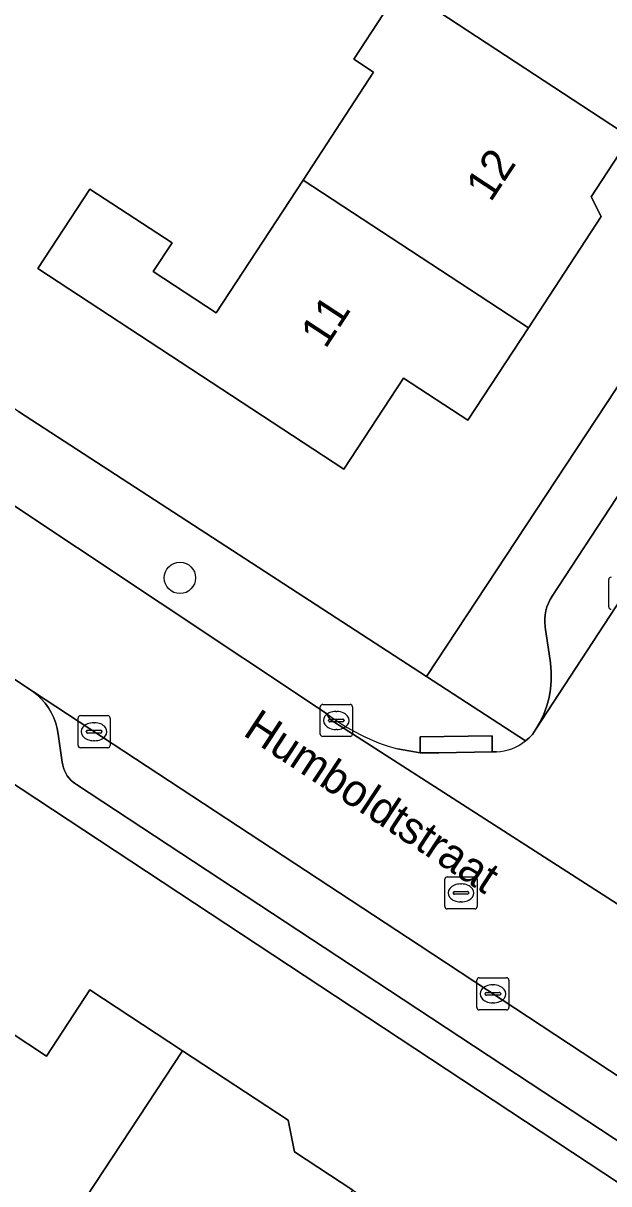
# Model space of a CAD drawing. Extents: x 159279 to 160377, y 384531 to 385888.
# Drawn here: x 160008.1 to 160026.34, y 384660.94 to 384697.08 of the extents above; entities that cross this region are included whole.
import ezdxf

# ---------------------------------------------------------------- set-up
doc = ezdxf.new("R2010")
doc.units = 0
for name, color, linetype in [('IMGEO_Boom', 7, 'Continuous'), ('IMGEO_Erf', 7, 'Continuous'), ('IMGEO_Kolk', 7, 'Continuous'), ('IMGEO_Openbare_ruimte_label', 7, 'Continuous'), ('IMGEO_Pand', 7, 'Continuous'), ('IMGEO_Pand_nummerreeks', 7, 'Continuous'), ('IMGEO_Parkeervlak_open', 7, 'Continuous'), ('IMGEO_Rijbaan_lokaal_open', 7, 'Continuous'), ('IMGEO_Rioolput', 7, 'Continuous'), ('IMGEO_Voetpad_open', 7, 'Continuous')]:
    doc.layers.add(name, color=color, linetype=linetype)

msp = doc.modelspace()

# ---------------------------------------------------------------- linework, layer by layer
at = {"layer": 'IMGEO_Boom'}
msp.add_circle((160012.982, 384679.811), 0.489, dxfattribs=at)
at = {"layer": 'IMGEO_Erf'}
for points in [[(160007.954, 384684.994), (160020.662, 384676.735), (160039.931, 384705.971)], [(160031.254, 384698.921), (160029.372, 384696.049), (160028.679, 384696.088), (160027.009, 384693.54), (160025.791, 384691.68), (160026.102, 384691.061), (160023.834, 384687.599), (160021.95, 384684.723), (160019.949, 384686.034), (160018.092, 384683.2), (160008.559, 384689.445), (160010.181, 384691.921), (160012.741, 384690.244), (160012.154, 384689.348), (160014.109, 384688.067), (160016.816, 384692.198), (160019.016, 384695.557), (160018.399, 384695.961), (160019.328, 384697.378)], [(160053.803, 384641.254), (160052.896, 384642.928), (160052.745, 384643.237), (160052.567, 384643.531), (160052.363, 384643.808), (160052.136, 384644.066), (160051.886, 384644.302), (160051.616, 384644.515), (160051.328, 384644.703), (160051.229, 384644.76), (160005.069, 384675.189)], [(160005.913, 384666.838), (160008.828, 384664.921), (160010.181, 384666.978), (160013.061, 384665.084), (160016.349, 384662.922), (160016.552, 384661.94), (160018.366, 384660.747), (160020.635, 384659.254), (160021.588, 384659.451), (160024.439, 384657.577), (160027.227, 384655.743), (160027.421, 384654.804), (160029.761, 384653.266), (160031.578, 384652.071), (160032.298, 384652.432), (160035.839, 384650.104), (160038.757, 384648.185), (160037.418, 384646.15), (160040.315, 384644.245), (160033.911, 384634.765)]]:
    msp.add_lwpolyline(points, dxfattribs=at)
at = {"layer": 'IMGEO_Kolk'}
for p, q in [((160026.339, 384678.907), (160026.339, 384679.759)), ((160017.354, 384674.945), (160017.354, 384675.797)), ((160017.429, 384675.871), (160018.281, 384675.871)), ((160017.842, 384675.651), (160017.867, 384675.651)), ((160018.355, 384675.797), (160018.355, 384674.945)), ((160009.809, 384674.595), (160009.809, 384675.447)), ((160009.884, 384675.521), (160010.736, 384675.521)), ((160010.297, 384675.301), (160010.322, 384675.301)), ((160010.81, 384675.447), (160010.81, 384674.595)), ((160017.613, 384675.365), (160017.613, 384675.377)), ((160018.051, 384675.328), (160017.653, 384675.328)), ((160017.656, 384675.414), (160018.054, 384675.414)), ((160018.097, 384675.377), (160018.097, 384675.365)), ((160010.068, 384675.015), (160010.068, 384675.027)), ((160010.506, 384674.978), (160010.108, 384674.978)), ((160010.111, 384675.064), (160010.509, 384675.064)), ((160010.552, 384675.027), (160010.552, 384675.015)), ((160018.281, 384674.871), (160017.429, 384674.871)), ((160017.865, 384675.091), (160017.84, 384675.091)), ((160010.736, 384674.521), (160009.884, 384674.521)), ((160010.32, 384674.741), (160010.295, 384674.741)), ((160022.23, 384666.431), (160022.23, 384667.283)), ((160022.305, 384667.357), (160023.157, 384667.357)), ((160023.231, 384667.283), (160023.231, 384666.431)), ((160022.718, 384667.137), (160022.743, 384667.137)), ((160022.489, 384666.851), (160022.489, 384666.863)), ((160022.927, 384666.814), (160022.529, 384666.814)), ((160022.532, 384666.9), (160022.93, 384666.9)), ((160022.741, 384666.577), (160022.716, 384666.577)), ((160022.973, 384666.863), (160022.973, 384666.851)), ((160023.157, 384666.357), (160022.305, 384666.357))]:
    msp.add_line(p, q, dxfattribs=at)
for points in [[(160026.339, 384678.907), (160026.339, 384679.759)], [(160017.354, 384674.945), (160017.354, 384675.797)], [(160017.429, 384675.871), (160018.281, 384675.871)], [(160018.355, 384675.797), (160018.355, 384674.945)], [(160009.809, 384674.595), (160009.809, 384675.447)], [(160009.884, 384675.521), (160010.736, 384675.521)], [(160010.81, 384675.447), (160010.81, 384674.595)], [(160018.281, 384674.871), (160017.429, 384674.871)], [(160010.736, 384674.521), (160009.884, 384674.521)], [(160022.23, 384666.431), (160022.23, 384667.283)], [(160022.305, 384667.357), (160023.157, 384667.357)], [(160023.231, 384667.283), (160023.231, 384666.431)], [(160023.157, 384666.357), (160022.305, 384666.357)]]:
    msp.add_lwpolyline(points, dxfattribs=at)
for centre, radius, start, end in [((160026.416, 384679.757), 0.0765, 91.552, 178.448), ((160026.416, 384679.757), 0.0765, 91.552, 178.448), ((160026.416, 384678.909), 0.0765, 181.552, 268.448), ((160026.416, 384678.909), 0.0765, 181.552, 268.448), ((160017.431, 384675.795), 0.0765, 91.552, 178.448), ((160017.431, 384675.795), 0.0765, 91.552, 178.448), ((160018.279, 384675.795), 0.0765, 1.552, 88.448), ((160018.279, 384675.795), 0.0765, 1.552, 88.448), ((160009.886, 384675.445), 0.0765, 91.552, 178.448), ((160009.886, 384675.445), 0.0765, 91.552, 178.448), ((160010.734, 384675.445), 0.0765, 1.552, 88.448), ((160010.734, 384675.445), 0.0765, 1.552, 88.448), ((160017.653, 384675.374), 0.0403, 85.8775, 175.7526), ((160017.65, 384675.364), 0.0366, 178.938, 274.7102), ((160018.054, 384675.371), 0.043, 264.8664, 352.4533), ((160018.058, 384675.376), 0.0386, 1.7309, 96.639), ((160010.108, 384675.024), 0.0403, 85.8775, 175.7526), ((160010.105, 384675.014), 0.0366, 178.938, 274.7102), ((160010.509, 384675.021), 0.043, 264.8664, 352.4533), ((160010.513, 384675.026), 0.0386, 1.7309, 96.639), ((160017.431, 384674.947), 0.0765, 181.552, 268.448), ((160017.431, 384674.947), 0.0765, 181.552, 268.448), ((160018.279, 384674.947), 0.0765, 271.552, 358.448), ((160018.279, 384674.947), 0.0765, 271.552, 358.448), ((160009.886, 384674.597), 0.0765, 181.552, 268.448), ((160009.886, 384674.597), 0.0765, 181.552, 268.448), ((160010.734, 384674.597), 0.0765, 271.552, 358.448), ((160010.734, 384674.597), 0.0765, 271.552, 358.448), ((160022.307, 384667.281), 0.0765, 91.552, 178.448), ((160022.307, 384667.281), 0.0765, 91.552, 178.448), ((160023.155, 384667.281), 0.0765, 1.552, 88.448), ((160023.155, 384667.281), 0.0765, 1.552, 88.448), ((160022.529, 384666.86), 0.0403, 85.8775, 175.7526), ((160022.526, 384666.85), 0.0366, 178.938, 274.7102), ((160022.93, 384666.857), 0.043, 264.8664, 352.4533), ((160022.934, 384666.862), 0.0386, 1.7309, 96.639), ((160022.307, 384666.433), 0.0765, 181.552, 268.448), ((160022.307, 384666.433), 0.0765, 181.552, 268.448), ((160023.155, 384666.433), 0.0765, 271.552, 358.448), ((160023.155, 384666.433), 0.0765, 271.552, 358.448)]:
    msp.add_arc(centre, radius, start, end, dxfattribs=at)
for centre, major_axis, ratio, start_param, end_param in [((160017.841, 384675.371), (-0.387, 0.002), 0.722429, 4.712389, 7.853982), ((160017.866, 384675.371), (-0.39, 0.002), 0.717154, 1.570796, 4.712389), ((160010.296, 384675.021), (-0.387, 0.002), 0.722429, 4.712389, 7.853982), ((160010.321, 384675.021), (-0.39, 0.002), 0.717154, 1.570796, 4.712389), ((160022.717, 384666.857), (-0.387, 0.002), 0.722429, 4.712389, 7.853982), ((160022.742, 384666.857), (-0.39, 0.002), 0.717154, 1.570796, 4.712389)]:
    msp.add_ellipse(centre, major_axis=major_axis, ratio=ratio, start_param=start_param, end_param=end_param, dxfattribs=at)
at = {"layer": 'IMGEO_Pand'}
for points in [[(160027.009, 384693.54), (160028.679, 384696.088), (160029.372, 384696.049), (160031.254, 384698.921), (160023.982, 384703.687), (160022.244, 384701.034), (160021.793, 384701.33), (160020.984, 384700.096), (160019.29, 384701.205), (160019.903, 384702.141), (160017.23, 384703.892), (160015.421, 384701.131), (160020.44, 384697.843)], [(160020.44, 384697.843), (160015.421, 384701.131), (160014.168, 384699.219), (160016.949, 384697.398), (160017.654, 384698.474), (160019.328, 384697.378), (160018.399, 384695.961), (160019.016, 384695.557), (160016.816, 384692.198), (160023.834, 384687.599), (160026.102, 384691.061), (160025.791, 384691.68), (160027.009, 384693.54)], [(160016.816, 384692.198), (160014.109, 384688.067), (160012.154, 384689.348), (160012.741, 384690.244), (160010.181, 384691.921), (160008.559, 384689.445), (160018.092, 384683.2), (160019.949, 384686.034), (160021.95, 384684.723), (160023.834, 384687.599)], [(160013.061, 384665.084), (160010.181, 384666.978), (160008.828, 384664.921), (160005.913, 384666.838), (160003.166, 384662.661), (160002.678, 384661.92), (160002.817, 384661.828), (160000, 384657.544), (159999.772, 384657.197), (160000, 384657.047), (160002.244, 384655.571), (160003.958, 384658.177), (160002.927, 384658.854), (160004.227, 384660.831), (160008.441, 384658.06)], [(160014.171, 384654.369), (160018.366, 384660.747), (160016.552, 384661.94), (160016.349, 384662.922), (160013.061, 384665.084), (160008.441, 384658.06), (160011.733, 384655.895), (160011.199, 384655.084), (160012.486, 384654.238), (160011.417, 384652.613), (160010.492, 384653.221), (160008.708, 384650.508), (160010.749, 384649.166)]]:
    msp.add_lwpolyline(points, close=True, dxfattribs=at)
at = {"layer": 'IMGEO_Parkeervlak_open'}
for points in [[(160039.127, 384701.512), (160032.944, 384692.007), (160024.575, 384679.243), (160024.511, 384679.136), (160024.457, 384679.024), (160024.413, 384678.908), (160024.38, 384678.788), (160024.358, 384678.665), (160024.347, 384678.541), (160024.346, 384678.417), (160024.357, 384678.293), (160024.36, 384678.273), (160024.521, 384677.167), (160024.523, 384677.151), (160024.548, 384676.884), (160024.549, 384676.615), (160024.526, 384676.347), (160024.479, 384676.083), (160024.409, 384675.823), (160024.316, 384675.571), (160024.201, 384675.328), (160024.064, 384675.097), (160041.908, 384702.4)], [(160027.213, 384663.905), (160020.438, 384668.369), (160008.425, 384676.261), (160008.538, 384676.169), (160008.665, 384676.046), (160008.781, 384675.912), (160008.885, 384675.769), (160008.975, 384675.617), (160009.052, 384675.457), (160009.114, 384675.291), (160009.161, 384675.12), (160009.192, 384674.946), (160009.316, 384674.068), (160009.333, 384673.98), (160009.358, 384673.893), (160009.39, 384673.809), (160009.43, 384673.728), (160009.476, 384673.651), (160009.53, 384673.578), (160009.59, 384673.511), (160009.655, 384673.449), (160009.726, 384673.393), (160009.757, 384673.372), (160019.513, 384666.963), (160040.111, 384653.391)]]:
    msp.add_lwpolyline(points, dxfattribs=at)
at = {"layer": 'IMGEO_Rijbaan_lokaal_open'}
for points in [[(160041.908, 384702.4), (160024.064, 384675.097), (160023.959, 384674.937), (160023.857, 384674.829), (160023.745, 384674.732)], [(160006.609, 384677.454), (160008.425, 384676.261), (160020.438, 384668.369), (160027.213, 384663.905), (160029.594, 384667.722), (160029.154, 384668.017), (160017.665, 384675.401), (160017.548, 384675.592), (160007.173, 384682.483)], [(160017.548, 384675.592), (160017.665, 384675.401), (160029.154, 384668.017)], [(160022.841, 384674.396), (160022.709, 384674.393), (160021.042, 384674.358), (160020.466, 384674.361), (160019.763, 384674.482)]]:
    msp.add_lwpolyline(points, dxfattribs=at)
for centre, radius, start, end in [((160021.502, 384680.718), 6.474, 232.3513, 254.4152), ((160022.773, 384675.962), 1.568, 272.4761, 308.3022)]:
    msp.add_arc(centre, radius, start, end, dxfattribs=at)
at = {"layer": 'IMGEO_Rioolput'}
for p, q in [((160021.236, 384669.574), (160021.236, 384670.426)), ((160021.311, 384670.5), (160022.163, 384670.5)), ((160021.724, 384670.28), (160021.749, 384670.28)), ((160022.237, 384670.426), (160022.237, 384669.574)), ((160021.495, 384669.994), (160021.495, 384670.006)), ((160021.933, 384669.957), (160021.535, 384669.957)), ((160021.538, 384670.043), (160021.936, 384670.043)), ((160021.979, 384670.006), (160021.979, 384669.994)), ((160022.163, 384669.5), (160021.311, 384669.5)), ((160021.747, 384669.72), (160021.722, 384669.72))]:
    msp.add_line(p, q, dxfattribs=at)
for points in [[(160021.236, 384669.574), (160021.236, 384670.426)], [(160021.311, 384670.5), (160022.163, 384670.5)], [(160022.237, 384670.426), (160022.237, 384669.574)], [(160022.163, 384669.5), (160021.311, 384669.5)]]:
    msp.add_lwpolyline(points, dxfattribs=at)
for centre, radius, start, end in [((160021.313, 384670.424), 0.0765, 91.552, 178.448), ((160021.313, 384670.424), 0.0765, 91.552, 178.448), ((160022.161, 384670.424), 0.0765, 1.552, 88.448), ((160022.161, 384670.424), 0.0765, 1.552, 88.448), ((160021.535, 384670.003), 0.0403, 85.8775, 175.7526), ((160021.532, 384669.993), 0.0366, 178.938, 274.7102), ((160021.936, 384670), 0.043, 264.8664, 352.4533), ((160021.94, 384670.005), 0.0386, 1.7309, 96.639), ((160021.313, 384669.576), 0.0765, 181.552, 268.448), ((160021.313, 384669.576), 0.0765, 181.552, 268.448), ((160022.161, 384669.576), 0.0765, 271.552, 358.448), ((160022.161, 384669.576), 0.0765, 271.552, 358.448)]:
    msp.add_arc(centre, radius, start, end, dxfattribs=at)
for centre, major_axis, ratio, start_param, end_param in [((160021.723, 384670), (-0.387, 0.002), 0.722429, 4.712389, 7.853982), ((160021.748, 384670), (-0.39, 0.002), 0.717154, 1.570796, 4.712389)]:
    msp.add_ellipse(centre, major_axis=major_axis, ratio=ratio, start_param=start_param, end_param=end_param, dxfattribs=at)
at = {"layer": 'IMGEO_Voetpad_open'}
for points in [[(160039.931, 384705.971), (160020.662, 384676.735), (160023.745, 384674.732), (160023.857, 384674.829), (160023.959, 384674.937), (160024.064, 384675.097), (160024.201, 384675.328), (160024.316, 384675.571), (160024.409, 384675.823), (160024.479, 384676.083), (160024.526, 384676.347), (160024.549, 384676.615), (160024.548, 384676.884), (160024.523, 384677.151), (160024.521, 384677.167), (160024.36, 384678.273), (160024.357, 384678.293), (160024.346, 384678.417), (160024.347, 384678.541), (160024.358, 384678.665), (160024.38, 384678.788), (160024.413, 384678.908), (160024.457, 384679.024), (160024.511, 384679.136), (160024.575, 384679.243), (160032.944, 384692.007)], [(159979.512, 384690.12), (159979.504, 384690.11), (159979.103, 384687.339), (160000, 384684.233), (160004.273, 384683.598), (160004.836, 384683.491), (160005.452, 384683.318), (160006.05, 384683.092), (160006.625, 384682.812), (160007.173, 384682.483), (160017.548, 384675.592)], [(160023.745, 384674.732), (160020.662, 384676.735), (160007.954, 384684.994), (160006.85, 384685.712), (160002.494, 384686.271), (160001.156, 384686.45), (159985.867, 384688.686)], [(160040.111, 384653.391), (160019.513, 384666.963), (160009.757, 384673.372), (160009.726, 384673.393), (160009.655, 384673.449), (160009.59, 384673.511), (160009.53, 384673.578), (160009.476, 384673.651), (160009.43, 384673.728), (160009.39, 384673.809), (160009.358, 384673.893), (160009.333, 384673.98), (160009.316, 384674.068), (160009.192, 384674.946), (160009.161, 384675.12), (160009.114, 384675.291), (160009.052, 384675.457), (160008.975, 384675.617), (160008.885, 384675.769), (160008.781, 384675.912), (160008.665, 384676.046), (160008.538, 384676.169), (160008.425, 384676.261), (160006.609, 384677.454)], [(160005.069, 384675.189), (160051.229, 384644.76), (160051.328, 384644.703), (160051.616, 384644.515), (160051.886, 384644.302), (160052.136, 384644.066), (160052.363, 384643.808), (160052.567, 384643.531), (160052.745, 384643.237), (160052.896, 384642.928), (160053.803, 384641.254)], [(160019.763, 384674.482), (160020.466, 384674.361), (160020.46, 384674.86), (160022.703, 384674.892), (160022.709, 384674.393), (160022.841, 384674.396)]]:
    msp.add_lwpolyline(points, dxfattribs=at)
msp.add_lwpolyline([(160022.709, 384674.393), (160022.703, 384674.892), (160020.46, 384674.86), (160020.466, 384674.361), (160021.042, 384674.358)], close=True, dxfattribs=at)
for centre, radius, start, end in [((160021.502, 384680.718), 6.474, 232.3513, 254.4152), ((160022.773, 384675.962), 1.568, 272.4761, 308.3022)]:
    msp.add_arc(centre, radius, start, end, dxfattribs=at)

# ---------------------------------------------------------------- texts
at = {"layer": 'IMGEO_Openbare_ruimte_label'}
msp.add_text('Humboldtstraat', height=1, rotation=326.6278, dxfattribs=at).set_placement((160014.913, 384674.934))
at = {"layer": 'IMGEO_Pand_nummerreeks'}
for s, rotation, p in [('12', 56.576, (160022.66, 384691.484)), ('11', 56.7615, (160017.515, 384686.917))]:
    msp.add_text(s, height=1, rotation=rotation, dxfattribs=at).set_placement(p)

doc.saveas('drawing.dxf')
